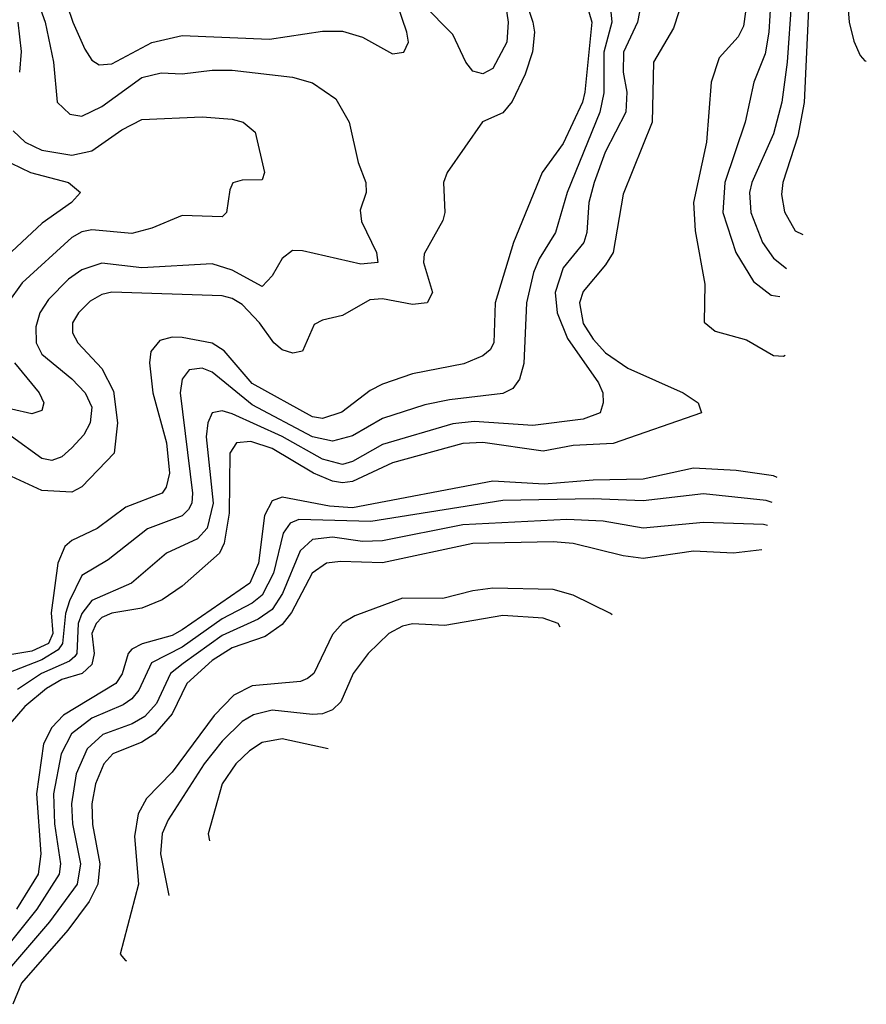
# Model space of a CAD drawing. Header units: inches. Extents: x 884549 to 1028252, y 526810 to 653624.
# Tile 700 of 1056: x 1001506 to 1003195, y 575910 to 577875. Entities that reach past the tile are written whole.
import ezdxf

# ---------------------------------------------------------------- set-up
doc = ezdxf.new("R2010")
doc.units = ezdxf.units.IN
doc.header["$MEASUREMENT"] = 0
doc.layers.add('B0507', color=7, linetype='Continuous')

msp = doc.modelspace()

# ---------------------------------------------------------------- linework, layer by layer
at = {"layer": 'B0507', "color": 5}
for points, elevation in [([(1002469.3, 578050), (1002529.6, 577870), (1002532.8, 577850), (1002529.3, 577810.7), (1002514.3, 577765.7), (1002488.7, 577711.3), (1002470, 577688.9), (1002429.4, 577670.6), (1002358.5, 577570), (1002351.6, 577550), (1002354.1, 577490), (1002350, 577474), (1002312.8, 577407.2), (1002311.4, 577390), (1002329.3, 577330), (1002319, 577310), (1002290, 577306.2), (1002230, 577317.6), (1002204.4, 577315.6), (1002150, 577284.4), (1002110, 577275.4), (1002093.8, 577266.2), (1002070, 577213.4), (1002051, 577209), (1002030, 577215.7), (1002013.1, 577230), (1001984.2, 577270), (1001950, 577306.1), (1001930, 577318.1), (1001910, 577323.4), (1001690, 577330.8), (1001670, 577326.2), (1001646.7, 577313.3), (1001623.1, 577290), (1001611.6, 577270), (1001611.1, 577250), (1001622.1, 577230), (1001670, 577178.6), (1001693.2, 577133.2), (1001701.5, 577070), (1001694.6, 577010), (1001630, 576942.3), (1001610, 576931.7), (1001550, 576934.9), (1001490, 576962.9)], 2080), ([(1001578.5, 577970), (1001612.3, 577870), (1001636, 577816), (1001650, 577794.2), (1001664.7, 577784.7), (1001690, 577786.6), (1001770, 577829.3), (1001830, 577842.9), (1002004.1, 577835.9), (1002110, 577851.6), (1002150, 577851.8), (1002190, 577839.5), (1002250, 577806.2), (1002272.1, 577810), (1002281.4, 577830), (1002278.1, 577850), (1002250, 577934)], 2080), ([(1003152.5, 577970), (1003161, 577870), (1003170, 577831.7), (1003182.9, 577802.9), (1003192.3, 577792.3), (1003194.9, 577791.8)], 2320), ([(1001528, 577950), (1001556.6, 577870), (1001573.4, 577790), (1001580.7, 577710), (1001605.9, 577685.9), (1001630, 577682.2), (1001670, 577701.1), (1001750, 577759.4), (1001788.4, 577768.4), (1001830, 577766.9), (1001890, 577774.1), (1001930, 577773.6), (1002050, 577759.9), (1002090, 577748.8), (1002136.8, 577716.8), (1002163.5, 577670), (1002181, 577590), (1002196.6, 577550), (1002197.1, 577530), (1002185.2, 577494.8), (1002188.2, 577471.8), (1002217.9, 577410), (1002220.2, 577390), (1002186.5, 577386.5), (1002070, 577413.6), (1002050, 577413.8), (1002030, 577398), (1002010, 577363.5), (1001990, 577342), (1001930, 577375.1), (1001890, 577387.6), (1001750, 577379.5), (1001670, 577389), (1001630, 577375.6), (1001603.3, 577356.7), (1001563.6, 577316.4), (1001546.3, 577290), (1001538.4, 577261.6), (1001539, 577230), (1001550, 577207), (1001610, 577158.2), (1001636.5, 577130), (1001650, 577101.6), (1001646.9, 577070), (1001633.7, 577046.3), (1001610, 577020.2), (1001590, 577002.7), (1001570, 576995.3), (1001550, 576999), (1001490, 577043.2)], 2060), ([(1003006.2, 577950), (1003000.4, 577850), (1002993.5, 577806.5), (1002970.5, 577750), (1002953.2, 577670), (1002912.5, 577550), (1002908.9, 577490), (1002934.4, 577410), (1002970, 577352.3), (1003005, 577325), (1003022.3, 577322.1)], 2240), ([(1002474.8, 577910), (1002480.4, 577870), (1002477.6, 577830), (1002450, 577777.4), (1002430, 577766.6), (1002410, 577771.9), (1002395.9, 577790), (1002370, 577845.2), (1002310, 577905.8)], 2060), ([(1003045.7, 577914.3), (1003037.2, 577790), (1003026.2, 577710), (1003010, 577646.9), (1002966.7, 577550), (1002962.1, 577530), (1002964.7, 577490), (1002987.9, 577430), (1003010, 577398.6), (1003035.8, 577378.4)], 2260), ([(1003080.4, 577910), (1003070.8, 577709.2), (1003058.1, 577641.9), (1003028.4, 577550), (1003025.9, 577525.9), (1003031.5, 577491.5), (1003053.1, 577453.1), (1003068, 577446.1)], 2280), ([(1002641.5, 577890), (1002647.2, 577870), (1002633.4, 577730), (1002629.1, 577710), (1002590, 577627.6), (1002548.6, 577570), (1002491.3, 577430), (1002454.7, 577310), (1002451.7, 577230), (1002444.3, 577215.7), (1002430, 577203.9), (1002392, 577188), (1002290, 577168.1), (1002230, 577147.6), (1002205.4, 577134.6), (1002148.7, 577091.3), (1002110, 577078.9), (1002090, 577082.5), (1001970, 577149), (1001914.1, 577214.1), (1001890, 577229.4), (1001830, 577240.4), (1001810, 577240.9), (1001785.5, 577234.5), (1001767.4, 577212.6), (1001765.3, 577190), (1001771.6, 577130), (1001799.2, 577030), (1001804.7, 576970), (1001798.4, 576941.6), (1001790, 576929.9), (1001718, 576902), (1001660.7, 576859.3), (1001610, 576835.7), (1001596.2, 576823.8), (1001582, 576790), (1001569, 576691), (1001572.5, 576650), (1001563.3, 576630), (1001530, 576614.6), (1001450, 576601)], 2120), ([(1002685.3, 577890), (1002687.1, 577870), (1002671.4, 577810), (1002671.4, 577728.6), (1002663.1, 577690), (1002598.4, 577530), (1002575, 577450), (1002542.3, 577397.7), (1002531.1, 577370), (1002517, 577310), (1002511.7, 577188.3), (1002502.9, 577157.1), (1002490, 577138.5), (1002470, 577128.8), (1002363.6, 577116.4), (1002314, 577106), (1002230, 577078.6), (1002170, 577044.2), (1002130, 577033.8), (1002090, 577042), (1001970, 577106.3), (1001890, 577171.5), (1001870, 577179.2), (1001844.3, 577175.7), (1001830, 577157.6), (1001826, 577130), (1001851.1, 576930), (1001849.4, 576910), (1001842.8, 576897.2), (1001830, 576884.5), (1001761.1, 576858.9), (1001682.9, 576797.1), (1001630, 576765.5), (1001605.2, 576714.8), (1001597.7, 576690), (1001591.8, 576630), (1001582.8, 576617.2), (1001550, 576597.4), (1001480.1, 576570)], 2140), ([(1002821.1, 577890), (1002810, 577857.8), (1002770.5, 577790), (1002767.5, 577670), (1002710, 577526.2), (1002689.7, 577410), (1002674.8, 577385.2), (1002630, 577332.5), (1002622.9, 577310), (1002630, 577268.6), (1002650, 577237.4), (1002675, 577210), (1002719.4, 577179.4), (1002829.5, 577130), (1002859.4, 577110), (1002866.5, 577090), (1002690, 577028.7), (1002610, 577025.2), (1002550, 577014), (1002430, 577031.2), (1002390, 577028.7), (1002250, 576990.4), (1002170, 576952.9), (1002150, 576950.8), (1002130, 576954.1), (1002092.3, 576970), (1002010, 577019.2), (1001967.1, 577032.9), (1001938.6, 577030), (1001925.3, 577010), (1001923.7, 576890), (1001913.9, 576830), (1001904.7, 576810), (1001830, 576744.1), (1001790, 576717), (1001750, 576700.3), (1001690, 576690.5), (1001670, 576681.5), (1001658.8, 576670), (1001650, 576650), (1001654.4, 576610), (1001650, 576587.9), (1001630.8, 576570), (1001590, 576558.3), (1001559.8, 576540.2), (1001516, 576504), (1001487.3, 576470)], 2180), ([(1002742.7, 577890), (1002738.2, 577870), (1002710.3, 577810), (1002710, 577770), (1002717.4, 577730), (1002715.1, 577690), (1002673.9, 577610), (1002651.9, 577550), (1002641.7, 577510), (1002637.3, 577450), (1002631.7, 577430), (1002590, 577379.7), (1002574.6, 577330), (1002578.2, 577290), (1002598.6, 577238.6), (1002660.9, 577150), (1002669.2, 577130), (1002670.2, 577110), (1002663.9, 577090), (1002630, 577077.3), (1002530, 577065.2), (1002412.9, 577072.9), (1002370, 577068.4), (1002230, 577027.1), (1002170, 576993), (1002150, 576987.2), (1002110, 576997.8), (1002030, 577043.1), (1001930, 577088.5), (1001910, 577094.1), (1001890.1, 577089.9), (1001881.4, 577070), (1001877.9, 577042.1), (1001892.1, 576910), (1001880, 576860), (1001860.9, 576839.1), (1001799.2, 576810), (1001729.1, 576750), (1001650, 576715.7), (1001630, 576690), (1001622.7, 576670), (1001620.2, 576610), (1001616, 576604), (1001605.2, 576594.8), (1001549.8, 576570), (1001501.8, 576538.2)], 2160), ([(1002954.2, 577890), (1002950, 577861.8), (1002939.3, 577840.7), (1002901.7, 577798.3), (1002885.3, 577750), (1002876, 577630), (1002850.4, 577510), (1002853.5, 577453.5), (1002873, 577347), (1002871.3, 577271.3), (1002893.4, 577253.4), (1002955.9, 577235.9), (1003010, 577204.5), (1003030, 577203.5), (1003033.1, 577205.4)], 2220), ([(1001502.5, 577870), (1001508.8, 577811.2), (1001505.9, 577770)], 2040), ([(1001492.9, 577652.9), (1001517.2, 577630), (1001550, 577614.1), (1001610, 577604.1), (1001650, 577613), (1001710, 577655), (1001750, 577675.2), (1001870, 577681), (1001930, 577676.1), (1001952.2, 577670), (1001976.1, 577650), (1001994.7, 577570), (1001990, 577555.1), (1001950, 577554.6), (1001931.1, 577548.9), (1001925, 577535), (1001918.8, 577490), (1001910, 577481.6), (1001830, 577483.8), (1001770, 577458.6), (1001730, 577447.7), (1001650, 577455.4), (1001630, 577451.4), (1001610, 577440.1), (1001510.7, 577349.3), (1001482.1, 577310)], 2040), ([(1001450, 577607), (1001527.5, 577570), (1001603.2, 577550), (1001627.7, 577530), (1001609.6, 577510), (1001551.1, 577468.9), (1001470, 577392.6)], 2020), ([(1001495.5, 577190), (1001544.6, 577130), (1001554.3, 577110), (1001550, 577095.1), (1001530, 577088.4), (1001490, 577097.5)], 2040), ([(1003017.4, 576961.4), (1003010, 576964.2), (1002935.4, 576975.4), (1002850, 576980), (1002750, 576957.7), (1002650, 576956.1), (1002552.1, 576947.9), (1002450, 576953.7), (1002170, 576900.5), (1002123.8, 576903.8), (1002030, 576921.8), (1002010, 576914.7), (1001994.7, 576885.3), (1001982.4, 576790), (1001965.2, 576750), (1001830, 576656.9), (1001810, 576645.9), (1001750.5, 576629.5), (1001730, 576618.5), (1001722.7, 576610), (1001710.4, 576569.7), (1001697.9, 576550), (1001593.2, 576486.8), (1001570, 576462.4), (1001553.7, 576430), (1001539.7, 576330), (1001548, 576210), (1001543, 576170), (1001500, 576100)], 2220), ([(1002870, 576928.5), (1002750, 576914.9), (1002650, 576918.9), (1002470, 576915.2), (1002206.6, 576873.4), (1002062.7, 576877.3), (1002045.8, 576870), (1002031.4, 576850), (1002012.6, 576770), (1001990, 576726.6), (1001969.5, 576710.5), (1001910, 576679.4), (1001830, 576622.7), (1001768.8, 576591.2), (1001743.5, 576536.5), (1001730, 576519.6), (1001712.3, 576507.7), (1001650, 576480.8), (1001609.5, 576450), (1001589, 576410), (1001573.5, 576330), (1001575.4, 576270), (1001587.4, 576190), (1001584.8, 576170), (1001540.3, 576099.7), (1001452, 575990)], 2240), ([(1003007.1, 576911.6), (1002995.5, 576915.5), (1002870, 576928.5)], 2240), ([(1002597.6, 576877.6), (1002390, 576866.7), (1002230, 576834.9), (1002190, 576833.7), (1002130, 576841.8), (1002090, 576837.5), (1002065.3, 576814.7), (1002030.6, 576729.4), (1002010, 576697.5), (1001981.8, 576678.2), (1001910, 576645.8), (1001831.9, 576590), (1001807, 576570), (1001778.7, 576510), (1001755.7, 576484.3), (1001730.3, 576469.7), (1001671.7, 576448.3), (1001640.4, 576419.6), (1001618.5, 576370), (1001609.1, 576310), (1001611.4, 576270), (1001627.7, 576190), (1001620.5, 576150), (1001565.7, 576074.3), (1001490, 575985.8)], 2260), ([(1002997.8, 576865.2), (1002990, 576867.4), (1002870, 576871.4), (1002750, 576860.1), (1002670, 576874), (1002597.6, 576877.6)], 2260), ([(1002570, 576832.7), (1002410, 576829.3), (1002230, 576791.2), (1002146.2, 576793.8), (1002118.2, 576790), (1002089.6, 576770.4), (1002048.4, 576691.6), (1002030, 576667.9), (1001995.8, 576644.2), (1001930, 576621.3), (1001890, 576596), (1001839.2, 576550), (1001810.1, 576489.9), (1001775.8, 576450), (1001750, 576432.8), (1001691.9, 576410), (1001673.8, 576390), (1001657.1, 576350), (1001650.3, 576309.7), (1001651.2, 576268.8), (1001666, 576190), (1001662, 576150), (1001644.8, 576115.2), (1001602.3, 576057.7), (1001510, 575952.2), (1001492.1, 575910)], 2280), ([(1002986.5, 576817), (1002930, 576810.3), (1002850, 576814.1), (1002750, 576799.6), (1002710, 576804.6), (1002610, 576829.7), (1002570, 576832.7)], 2280), ([(1002450, 576740.4), (1002410, 576735.3), (1002350, 576719.8), (1002270, 576720.2), (1002174.9, 576685.1), (1002149.8, 576670.2), (1002130, 576647.8), (1002092.7, 576570), (1002080.1, 576559.9), (1002066.2, 576553.8), (1001970, 576545.3), (1001933, 576527), (1001894, 576486), (1001810, 576373), (1001759.1, 576320.9), (1001742.7, 576290), (1001735.4, 576244.6), (1001743, 576150), (1001706.8, 576010), (1001717.2, 575997.2), (1001718.9, 575997)], 2320), ([(1002688, 576687.2), (1002684.9, 576690), (1002610, 576726.3), (1002570, 576737.5), (1002450, 576740.4)], 2320), ([(1002470, 576685.9), (1002354.4, 576665.6), (1002290, 576669.2), (1002270, 576664.8), (1002242.5, 576650), (1002200.9, 576610), (1002171.6, 576570), (1002146.7, 576513.3), (1002130, 576497.3), (1002110, 576489.6), (1002090, 576488.4), (1002010, 576496.9), (1001972.5, 576487.5), (1001950, 576474.3), (1001910, 576435.1), (1001874.2, 576390), (1001802.2, 576277.8), (1001790, 576250.8), (1001786.9, 576210), (1001803.4, 576127)], 2340), ([(1002584.5, 576662.8), (1002580.3, 576670), (1002550, 576680.3), (1002470, 576685.9)], 2340), ([(1002030, 576439.8), (1001990, 576432.2), (1001964.3, 576415.7), (1001937.1, 576390), (1001910.1, 576350), (1001882.1, 576250), (1001884.8, 576236.3)], 2360), ([(1002121.4, 576419.7), (1002030, 576439.8)], 2360)]:
    msp.add_lwpolyline(points, dxfattribs=dict(at, elevation=elevation))

doc.saveas('drawing.dxf')
